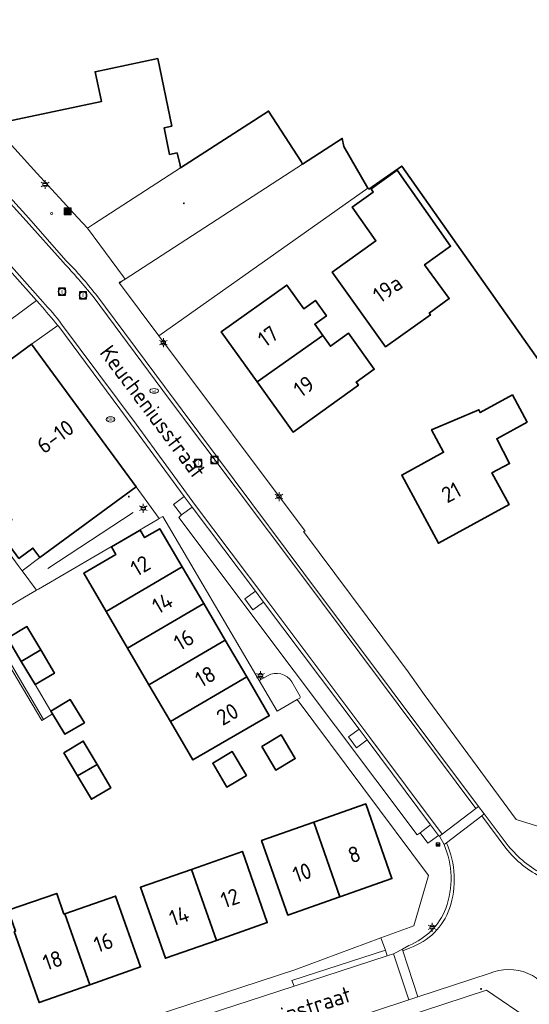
# Model space of a CAD drawing. Header units: metres. Extents: x 140853 to 145288, y 474558 to 480269.
# Tile 364 of 428: x 144543 to 144600, y 478711 to 478822. Entities that reach past the tile are written whole.
import ezdxf
from ezdxf.enums import TextEntityAlignment as Align

# ---------------------------------------------------------------- set-up
doc = ezdxf.new("R2010")
doc.units = ezdxf.units.M
doc.header["$MEASUREMENT"] = 0
for name, color, linetype, lineweight in [('B-WE-GR-BEPLANTING_CULTUUR_VASTE PLANTENVAK-G', 90, 'Continuous', 18), ('B-WE-IE-MEUBILAIR_WEGMEUBILAIR-S', 7, 'Continuous', 18), ('B-WE-IE-TERREINAFSCHEIDING_KUNSTMATIG_HEKWERK-G', 20, 'IE-TERREINAFSCHEIDING-KUNSTMATIG', 18), ('B-WE-KL-ET_LS_OV_LICHTMAST-S', 190, 'Continuous', 18), ('B-WE-KL-GAS_PUT-S', 30, 'Continuous', 18), ('B-WE-KL-WATER_BRANDLEIDING_PUT-S', 150, 'Continuous', 18), ('B-WE-KL-WATER_PUT-S', 170, 'Continuous', 18), ('B-WE-OG-BEBOUWING-G', 7, 'Continuous', 35), ('B-WE-OG-BEBOUWING_HUISNUMMER-T18', 10, 'Continuous', 18), ('B-WE-OG-BEBOUWING_STRAATNAAM-T18', 10, 'Continuous', 18), ('B-WE-OG-TERREIN_ERF-G', 7, 'Continuous', 18), ('B-WE-RI-GWA_RIOOLPUT-S', 30, 'Continuous', 18), ('B-WE-RI-HWA_GOOT_LIJNGOOT-G', 150, 'Continuous', 18), ('B-WE-VH-GOOT-G', 170, 'Continuous', 18), ('B-WE-VH-VERHARDING_OPEN-G', 252, 'Continuous', 18), ('B-WE-VH-VERHARDING_STRAATBAKSTEEN-G', 252, 'Continuous', 18), ('B-WE-VH-VERHARDING_TEGEL-G', 252, 'Continuous', 18), ('B-WE-VW-MARKERING-S', 7, 'Continuous', 18), ('X-XX-XX-ALGEMEEN-G', 7, 'Continuous', 18), ('X-XX-XX-ALGEMEEN-S', 7, 'Continuous', 18)]:
    doc.layers.add(name, color=color, linetype=linetype, lineweight=lineweight)
doc.styles.add('NLCS-ISO', font='txt')
doc.styles.get("Standard").update_dxf_attribs({"font": 'arial.ttf'})
doc.linetypes.add('IE-TERREINAFSCHEIDING-KUNSTMATIG', pattern='A,4,[82,NLCS.shx,S=0.75,R=90,X=0,Y=0],4,-2', length=10)

# ---------------------------------------------------------------- blocks, each defined once
blk = doc.blocks.new('SIE-WEG_AFVALBAK-SO')
at = {"linetype": 'ByBlock', "lineweight": 18}
h = blk.add_hatch(color=0, dxfattribs=at)
h.dxf.hatch_style = 1
h.paths.add_polyline_path([(-1.5, -1.5), (1.5, -1.5), (1.5, 1.5), (-1.5, 1.5)])
at = {"color": 0, "linetype": 'ByBlock', "lineweight": 18}
for points in [[(-2, -2), (2, -2), (2, 2), (-2, 2)], [(-1.5, -1.5), (1.5, -1.5), (1.5, 1.5), (-1.5, 1.5)]]:
    blk.add_lwpolyline(points, close=True, dxfattribs=at)
blk = doc.blocks.new('SIE-WEG_AFVALBAK_TYPE_01')
for radius in [0.25, 0.156]:
    blk.add_circle((0, 0), radius)
blk = doc.blocks.new('B-SIE-WEG_LICHTMAST-SO')
at = {"ltscale": 0.1}
for p, q in [((-1.1, 0.63), (-2.19, 1.27)), ((0, 1.27), (0, 2.53)), ((1.1, 0.63), (2.19, 1.27)), ((-1.1, -0.63), (-2.19, -1.27)), ((0, -1.27), (0, -2.53)), ((1.1, -0.63), (2.19, -1.27))]:
    blk.add_line(p, q, dxfattribs=at)
at = {"flags": 128}
for points in [[(-1.16, 0.5), (1.16, 0.5)], [(-1.16, -0.5), (1.16, -0.5)]]:
    blk.add_lwpolyline(points, dxfattribs=at)
at = {"ltscale": 0.1}
blk.add_circle((0, 0), 1.27, dxfattribs=at)
at = {"style": 'NLCS-ISO'}
blk.add_attdef('TYPE', text='', height=1.8, dxfattribs=at).set_placement((0, 2.53), align=Align.BOTTOM_CENTER)
blk = doc.blocks.new('SIE-WEG_VLAGGENMAST-SO')
blk.add_hatch(color=256).paths.add_polyline_path([(0.2, 0, 1), (-0.2, 0, 1)])
for p, q in [((0.12, 0.16), (0.42, 0.58)), ((0.71, 0.26), (0.81, 0.41))]:
    blk.add_line(p, q)
blk.add_circle((0, 0), 0.2)
for points in [[(0.31, 0.43), (0.35, 0.42), (0.4, 0.42), (0.44, 0.39), (0.48, 0.35), (0.56, 0.32), (0.64, 0.31), (0.69, 0.29), (0.71, 0.26)], [(0.42, 0.58), (0.46, 0.57), (0.51, 0.57), (0.55, 0.54), (0.59, 0.5), (0.66, 0.47), (0.74, 0.46), (0.8, 0.44), (0.81, 0.41)]]:
    blk.add_spline(points, degree=3)
blk = doc.blocks.new('B-SIE-WEG_VERKEERSBORD_PAAL-SO')
blk.add_lwpolyline([(-1, -1), (1, -1), (1, 1), (-1, 1)], close=True)
at = {"flags": 128}
blk.add_lwpolyline([(-1, 1), (0, -1), (1, 1)], close=True, dxfattribs=at)
for radius in [1, 0.171]:
    blk.add_circle((0, 0), radius)
at = {"lineweight": 30, "flags": 104}
blk.add_attdef('bordgegevens', text='', height=1.8, dxfattribs=at).set_placement((2.21, 3.21), align=Align.TOP_LEFT)
blk = doc.blocks.new('SKL-WATERLEIDINGPUT-SO')
at = {"color": 0, "linetype": 'ByBlock', "lineweight": 18}
blk.add_ellipse((0, 0), major_axis=(2.5, 0), ratio=0.54, dxfattribs=at)
at = {"color": 0, "linetype": 'ByBlock', "lineweight": 18, "style": 'NLCS-ISO'}
blk.add_text('wl', height=1.8, dxfattribs=at).set_placement((0, 0), align=Align.MIDDLE_CENTER)
blk = doc.blocks.new('SKL-GAS_PUT-SO')
at = {"color": 0, "linetype": 'ByBlock', "lineweight": 18}
blk.add_ellipse((0, 0), major_axis=(2.5, 0), ratio=0.601255, dxfattribs=at)
at = {"color": 0, "linetype": 'ByBlock', "lineweight": 18, "style": 'NLCS-ISO'}
blk.add_text('gas', height=1.8, dxfattribs=at).set_placement((0.12, 0.3), align=Align.MIDDLE_CENTER)
blk = doc.blocks.new('SRI-PUT_INSPECTIE-SO')
at = {"lineweight": -3, "flags": 128}
blk.add_lwpolyline([(-2, -2), (2, -2), (2, 2), (-2, 2)], close=True, dxfattribs=at)
at = {"lineweight": -3, "ltscale": 1.5}
blk.add_circle((0, 0), 2, dxfattribs=at)
at = {"ltscale": 0.1, "style": 'NLCS-ISO'}
blk.add_text('I', height=2.5, dxfattribs=at).set_placement((0, -0.01), align=Align.MIDDLE_CENTER)
blk = doc.blocks.new('SIE-WEG_STRAATPOT_BRANDKRAAN-SO')
blk.add_ellipse((0, 0), major_axis=(-0.729, 0), ratio=0.685994)
at = {"style": 'NLCS-ISO'}
blk.add_text('BR', height=0.4, dxfattribs=at).set_placement((-0.3, -0.15))

msp = doc.modelspace()

# ---------------------------------------------------------------- linework, layer by layer
at = {"layer": 'B-WE-GR-BEPLANTING_CULTUUR_VASTE PLANTENVAK-G', "ltscale": 0.2, "flags": 128}
msp.add_lwpolyline([(144571.913, 478744.078), (144574.197, 478745.395), (144574.407, 478745.517), (144574.407, 478745.517, 0.5292903), (144574.501, 478745.793), (144574.501, 478745.793), (144573.582, 478747.379), (144573.582, 478747.379, 0.409224), (144570.835, 478748.079), (144570.835, 478748.079), (144569.893, 478747.523), (144571.913, 478744.078)], format="xyb", close=True, dxfattribs=at)
at = {"layer": 'B-WE-IE-TERREINAFSCHEIDING_KUNSTMATIG_HEKWERK-G', "ltscale": 0.2, "flags": 128}
for points in [[(144539.821, 478752.27), (144545.306, 478743.019)], [(144544.558, 478747.071), (144546.333, 478744.087)], [(144545.513, 478743.148), (144546.522, 478743.779)], [(144545.306, 478743.019), (144545.513, 478743.148)]]:
    msp.add_lwpolyline(points, dxfattribs=at)
at = {"layer": 'B-WE-OG-BEBOUWING-G', "ltscale": 0.2, "flags": 128}
msp.add_lwpolyline([(144539.886, 478810.44), (144552.055, 478813.017), (144551.343, 478816.379), (144558.418, 478817.868), (144560.013, 478810.241), (144559.153, 478810.056), (144559.763, 478807.043), (144560.613, 478807.213), (144560.943, 478805.814), (144561.009, 478805.535), (144561.012, 478805.52), (144570.945, 478811.942), (144574.618, 478806.228), (144574.804, 478805.938), (144579.28, 478808.838), (144579.472, 478807.945), (144582.184, 478803.229), (144582.272, 478803.118), (144585.997, 478805.721), (144602.311, 478782.548)], dxfattribs=at)
for points in [[(144589.114, 478789.08), (144591.372, 478790.728), (144588.59, 478794.541), (144591.525, 478796.646), (144585.5, 478805.262), (144582.53, 478803.148), (144582.777, 478802.778), (144580.418, 478801.077), (144583.082, 478797.275), (144578.14, 478793.722), (144584.152, 478785.294), (144589.242, 478788.901), (144589.114, 478789.08)], [(144569.665, 478781.302), (144577.074, 478786.571), (144576.175, 478787.835), (144577.492, 478788.778), (144576.241, 478790.526), (144574.923, 478789.583), (144573.003, 478792.266), (144565.607, 478786.973), (144569.665, 478781.302)], [(144577.074, 478786.571), (144569.665, 478781.302), (144573.724, 478775.631), (144581.101, 478780.93), (144580.85, 478781.279), (144582.897, 478782.736), (144579.997, 478786.809), (144577.944, 478785.348), (144577.074, 478786.571)], [(144542.703, 478761.329), (144544.309, 478762.512), (144545.096, 478761.44), (144555.979, 478769.426), (144544.14, 478785.56), (144533.261, 478777.571), (144534.053, 478776.525), (144532.434, 478775.351), (144534.765, 478772.138), (144536.321, 478773.319), (144541.946, 478765.727), (144540.331, 478764.531), (144542.703, 478761.329)], [(144600.195, 478776.765), (144598.514, 478779.846), (144594.857, 478777.844), (144594.721, 478778.166), (144589.376, 478775.898), (144590.741, 478773.356), (144585.998, 478770.77), (144590.153, 478763.067), (144598.142, 478767.437), (144596.184, 478771.016), (144598.202, 478772.068), (144596.737, 478774.879), (144600.195, 478776.765)], [(144561.189, 478760.378), (144558.654, 478764.703), (144556.938, 478763.697), (144556.432, 478764.56), (144553.18, 478762.653), (144553.685, 478761.791), (144550.053, 478759.662), (144552.585, 478755.336), (144561.189, 478760.378)], [(144552.585, 478755.336), (144555.009, 478751.193), (144563.616, 478756.237), (144561.189, 478760.378), (144552.585, 478755.336)], [(144566.049, 478752.086), (144563.616, 478756.237), (144555.009, 478751.193), (144557.434, 478747.05), (144566.049, 478752.086)], [(144545.191, 478751.001), (144543.633, 478753.632), (144541.43, 478752.328), (144542.994, 478749.7), (144545.191, 478751.001)], [(144566.049, 478752.086), (144557.434, 478747.05), (144559.858, 478742.908), (144568.476, 478747.945), (144566.049, 478752.086)], [(144542.994, 478749.7), (144544.558, 478747.071), (144546.749, 478748.369), (144545.191, 478751.001), (144542.994, 478749.7)], [(144559.858, 478742.908), (144562.408, 478738.551), (144571.04, 478743.57), (144571.035, 478743.578), (144568.476, 478747.945), (144559.858, 478742.908)], [(144546.522, 478743.779), (144547.94, 478741.47), (144550.131, 478742.767), (144548.535, 478745.391), (144546.333, 478744.087), (144546.522, 478743.779)], [(144570.186, 478740.09), (144571.769, 478737.416), (144573.972, 478738.719), (144572.389, 478741.394), (144570.186, 478740.09)], [(144547.798, 478739.376), (144549.362, 478736.748), (144551.559, 478738.049), (144550, 478740.681), (144547.798, 478739.376)], [(144568.45, 478736.793), (144566.849, 478739.494), (144564.642, 478738.187), (144566.243, 478735.485), (144568.45, 478736.793)], [(144551.559, 478738.049), (144549.362, 478736.748), (144550.926, 478734.119), (144553.117, 478735.417), (144551.559, 478738.049)], [(144579.008, 478723.068), (144584.901, 478725.13), (144581.943, 478733.58), (144576.05, 478731.518), (144579.008, 478723.068)], [(144576.05, 478731.518), (144570.158, 478729.455), (144573.116, 478721.005), (144579.008, 478723.068), (144576.05, 478731.518)], [(144562.231, 478726.178), (144565.049, 478718.147), (144570.805, 478720.162), (144567.991, 478728.204), (144562.231, 478726.178)], [(144562.231, 478726.178), (144556.471, 478724.152), (144559.293, 478716.133), (144565.049, 478718.147), (144562.231, 478726.178)], [(144542.211, 478719.153), (144545.017, 478711.108), (144550.75, 478713.127), (144547.936, 478721.158), (144547.827, 478721.12), (144547.009, 478723.463), (144541.533, 478721.554), (144542.353, 478719.202), (144542.211, 478719.153)], [(144547.936, 478721.158), (144550.75, 478713.127), (144556.483, 478715.145), (144553.66, 478723.163), (144547.936, 478721.158)]]:
    msp.add_lwpolyline(points, close=True, dxfattribs=at)
at = {"layer": 'B-WE-OG-TERREIN_ERF-G', "ltscale": 0.2, "flags": 128}
for points in [[(144560.943, 478805.814), (144560.613, 478807.213), (144559.763, 478807.043), (144559.153, 478810.056), (144560.013, 478810.241), (144558.418, 478817.868), (144551.343, 478816.379), (144552.055, 478813.017), (144539.886, 478810.44), (144539.745, 478810.41), (144544.77, 478804.917), (144549.401, 478799.855), (144550.467, 478798.7), (144551.161, 478799.156), (144561.012, 478805.52), (144561.009, 478805.535), (144560.943, 478805.814)], [(144570.945, 478811.942), (144561.012, 478805.52), (144551.161, 478799.156), (144550.467, 478798.7), (144554.551, 478793.203), (144554.745, 478792.942), (144574.804, 478805.938), (144574.618, 478806.228), (144570.945, 478811.942)], [(144579.28, 478808.838), (144574.804, 478805.938), (144554.745, 478792.942), (144554.346, 478792.683), (144554.089, 478792.492), (144558.533, 478786.511), (144582.184, 478803.229), (144579.472, 478807.945), (144579.28, 478808.838)], [(144589.114, 478789.08), (144589.242, 478788.901), (144584.152, 478785.294), (144578.14, 478793.722), (144583.082, 478797.275), (144580.418, 478801.077), (144582.777, 478802.778), (144582.53, 478803.148), (144585.5, 478805.262), (144591.525, 478796.646), (144588.59, 478794.541), (144591.372, 478790.728), (144589.114, 478789.08)], [(144569.665, 478781.302), (144565.607, 478786.973), (144573.003, 478792.266), (144574.923, 478789.583), (144576.241, 478790.526), (144577.492, 478788.778), (144576.175, 478787.835), (144577.074, 478786.571), (144577.944, 478785.348), (144579.997, 478786.809), (144582.897, 478782.736), (144580.85, 478781.279), (144581.101, 478780.93), (144573.724, 478775.631), (144569.665, 478781.302)], [(144600.195, 478776.765), (144596.737, 478774.879), (144598.202, 478772.068), (144596.184, 478771.016), (144598.142, 478767.437), (144590.153, 478763.067), (144585.998, 478770.77), (144590.741, 478773.356), (144589.376, 478775.898), (144594.721, 478778.166), (144594.857, 478777.844), (144598.514, 478779.846), (144600.195, 478776.765)], [(144542.646, 478760.561), (144543.097, 478759.945), (144545.096, 478761.44), (144544.309, 478762.512), (144542.703, 478761.329), (144540.331, 478764.531), (144541.946, 478765.727), (144536.321, 478773.319), (144534.765, 478772.138), (144532.434, 478775.351), (144534.053, 478776.525), (144533.261, 478777.571), (144531.259, 478776.11), (144542.646, 478760.561)], [(144562.408, 478738.551), (144559.858, 478742.908), (144557.434, 478747.05), (144555.009, 478751.193), (144552.585, 478755.336), (144550.053, 478759.662), (144553.685, 478761.791), (144553.18, 478762.653), (144556.432, 478764.56), (144556.938, 478763.697), (144558.654, 478764.703), (144561.189, 478760.378), (144563.616, 478756.237), (144566.049, 478752.086), (144568.476, 478747.945), (144571.035, 478743.578), (144571.04, 478743.57), (144562.408, 478738.551)], [(144573.972, 478738.719), (144571.769, 478737.416), (144570.186, 478740.09), (144572.389, 478741.394), (144573.972, 478738.719)], [(144549.362, 478736.748), (144547.798, 478739.376), (144550, 478740.681), (144551.559, 478738.049), (144553.117, 478735.417), (144550.926, 478734.119), (144549.362, 478736.748)], [(144568.45, 478736.793), (144566.243, 478735.485), (144564.642, 478738.187), (144566.849, 478739.494), (144568.45, 478736.793)], [(144576.05, 478731.518), (144581.943, 478733.58), (144584.901, 478725.13), (144579.008, 478723.068), (144573.116, 478721.005), (144570.158, 478729.455), (144576.05, 478731.518)], [(144565.049, 478718.147), (144559.293, 478716.133), (144556.471, 478724.152), (144562.231, 478726.178), (144567.991, 478728.204), (144570.805, 478720.162), (144565.049, 478718.147)], [(144550.75, 478713.127), (144545.017, 478711.108), (144542.211, 478719.153), (144542.353, 478719.202), (144541.533, 478721.554), (144547.009, 478723.463), (144547.827, 478721.12), (144547.936, 478721.158), (144553.66, 478723.163), (144556.483, 478715.145), (144550.75, 478713.127)]]:
    msp.add_lwpolyline(points, close=True, dxfattribs=at)
for points in [[(144602.311, 478782.548), (144585.997, 478805.721), (144582.272, 478803.118), (144582.184, 478803.229), (144558.533, 478786.511), (144575.071, 478764.429), (144574.917, 478764.387), (144585.626, 478750), (144586.73, 478748.517), (144588.524, 478745.947), (144598.923, 478731.827), (144604.64, 478730.039)], [(144513.731, 478695.131), (144573.911, 478714.836), (144583.65, 478718.423), (144587.355, 478719.788), (144589.04, 478725.469), (144574.197, 478745.395), (144571.913, 478744.078), (144569.893, 478747.523), (144559.003, 478766.093), (144558.598, 478765.856), (144558.362, 478765.718), (144544.95, 478757.88), (144544.712, 478757.74), (144543.379, 478756.956), (144539.916, 478754.92)], [(144541.43, 478752.328), (144543.633, 478753.632), (144545.191, 478751.001), (144546.749, 478748.369), (144544.558, 478747.071), (144546.333, 478744.087), (144548.535, 478745.391), (144550.131, 478742.767), (144547.94, 478741.47), (144546.522, 478743.779), (144545.513, 478743.148), (144540.031, 478752.395)], [(144608.986, 478634.877), (144605.413, 478671.504), (144604.526, 478671.439), (144602.698, 478689.111), (144600.685, 478709.059), (144595.575, 478712.529), (144517.8, 478686.995), (144516.788, 478684.536), (144520.777, 478676.569), (144525.202, 478667.567), (144528.387, 478661.172), (144533.299, 478651.094)]]:
    msp.add_lwpolyline(points, dxfattribs=at)
at = {"layer": 'B-WE-RI-HWA_GOOT_LIJNGOOT-G', "ltscale": 0.2, "flags": 128}
msp.add_lwpolyline([(144546.004, 478760.21), (144555.642, 478766.552)], dxfattribs=at)
at = {"layer": 'B-WE-VH-GOOT-G', "ltscale": 0.2, "flags": 128}
for points in [[(144530.915, 478813.421), (144543.533, 478799.516), (144547.749, 478794.838)], [(144527.921, 478809.782), (144533.245, 478803.863), (144539.521, 478796.995), (144545.416, 478790.378)], [(144551.121, 478790.976), (144559.759, 478779.321), (144574.709, 478759.396), (144594.383, 478733.049)], [(144547.559, 478787.846), (144555.981, 478776.538), (144562.694, 478767.315), (144570.754, 478756.618), (144582.392, 478741.108), (144590.573, 478730.172)], [(144595.075, 478732.251), (144597.771, 478728.565)], [(144586.968, 478717.318), (144586.132, 478716.968)]]:
    msp.add_lwpolyline(points, dxfattribs=at)
for points in [[(144547.749, 478794.838, -0.0113395), (144551.121, 478790.976)], [(144545.416, 478790.378, -0.0305723), (144547.559, 478787.846)], [(144591.062, 478729.182, -0.1907015), (144591.397, 478721.762)], [(144597.771, 478728.565, 0.1162188), (144601.961, 478725.226)], [(144591.397, 478721.762, -0.2288966), (144586.968, 478717.318)]]:
    msp.add_lwpolyline(points, format="xyb", dxfattribs=at)
at = {"layer": 'B-WE-VH-VERHARDING_OPEN-G', "ltscale": 0.2, "flags": 128}
msp.add_lwpolyline([(144573.826, 478712.971), (144584.366, 478716.414), (144584.156, 478717.051), (144573.587, 478713.625), (144573.826, 478712.971)], close=True, dxfattribs=at)
at = {"layer": 'B-WE-VH-VERHARDING_STRAATBAKSTEEN-G', "ltscale": 0.2, "flags": 128}
for points in [[(144526.221, 478823.804, 0.0932777), (144531.162, 478813.801), (144531.162, 478813.801), (144543.842, 478799.829), (144548.045, 478795.051), (144548.045, 478795.051, -0.031122), (144551.407, 478791.213), (144551.407, 478791.213), (144559.181, 478780.777), (144574.94, 478759.662), (144594.695, 478733.292), (144595.312, 478732.459), (144598.05, 478728.845), (144598.05, 478728.845, 0.1023417), (144602.062, 478725.569)], [(144539.176, 478796.681), (144544.721, 478790.516), (144545.109, 478790.084), (144545.109, 478790.084, 0.0095183), (144547.142, 478787.699), (144547.142, 478787.699), (144547.237, 478787.591), (144554.124, 478778.254), (144561.404, 478768.349), (144562.324, 478767.16), (144569.487, 478757.637), (144570.376, 478756.415), (144570.376, 478756.415), (144581.177, 478742.045), (144582.084, 478740.844), (144589.272, 478731.215), (144590.165, 478730.025), (144590.262, 478729.922), (144590.573, 478730.172), (144594.383, 478733.049), (144594.695, 478733.292), (144574.94, 478759.662), (144559.181, 478780.777), (144551.407, 478791.213), (144551.407, 478791.213, 0.031122), (144548.045, 478795.051), (144548.045, 478795.051), (144543.842, 478799.829), (144531.162, 478813.801)], [(144533.261, 478777.571), (144544.14, 478785.56), (144547.142, 478787.699), (144547.142, 478787.699, -0.0095183), (144545.109, 478790.084), (144545.109, 478790.084), (144544.721, 478790.516), (144541.8, 478788.369)], [(144602.062, 478725.569, -0.1023417), (144598.05, 478728.845), (144598.05, 478728.845), (144595.312, 478732.459), (144595.075, 478732.251), (144591.062, 478729.182), (144590.789, 478728.99), (144590.789, 478728.99, -0.1903923), (144590.986, 478721.768), (144590.986, 478721.768, -0.2086123), (144586.813, 478717.581), (144586.813, 478717.581), (144586.081, 478717.161), (144586.132, 478716.968), (144587.836, 478711.759), (144595.89, 478714.399), (144595.89, 478714.399, -0.4370494), (144603.248, 478711.213)], [(144603.248, 478711.213, 0.4370494), (144595.89, 478714.399), (144595.89, 478714.399), (144587.836, 478711.759), (144586.816, 478711.424), (144579.257, 478708.953)]]:
    msp.add_lwpolyline(points, format="xyb", dxfattribs=at)
for points in [[(144604.64, 478730.039), (144598.923, 478731.827), (144588.524, 478745.947), (144586.73, 478748.517), (144585.626, 478750), (144574.917, 478764.387), (144575.071, 478764.429), (144558.533, 478786.511), (144554.089, 478792.492), (144554.346, 478792.683), (144554.745, 478792.942), (144554.551, 478793.203), (144550.467, 478798.7), (144549.401, 478799.855), (144544.77, 478804.917), (144539.745, 478810.41)], [(144539.916, 478754.92), (144543.379, 478756.956), (144544.712, 478757.74), (144543.097, 478759.945), (144542.646, 478760.561)], [(144517.8, 478686.995), (144595.575, 478712.529), (144600.685, 478709.059)]]:
    msp.add_lwpolyline(points, dxfattribs=at)
msp.add_lwpolyline([(144544.14, 478785.56), (144555.979, 478769.426), (144558.598, 478765.856), (144559.003, 478766.093), (144569.893, 478747.523), (144570.835, 478748.079), (144570.835, 478748.079, -0.409224), (144573.582, 478747.379), (144573.582, 478747.379), (144574.501, 478745.793), (144574.501, 478745.793, -0.5292903), (144574.407, 478745.517), (144574.407, 478745.517), (144574.197, 478745.395), (144589.04, 478725.469), (144587.355, 478719.788), (144583.65, 478718.423), (144584.156, 478717.051), (144584.366, 478716.414), (144585.069, 478716.644), (144585.289, 478716.742), (144586.081, 478717.161), (144586.813, 478717.581), (144586.813, 478717.581, 0.2086123), (144590.986, 478721.768), (144590.986, 478721.768, 0.1903923), (144590.789, 478728.99), (144590.789, 478728.99), (144590.262, 478729.922), (144590.165, 478730.025), (144589.272, 478731.215), (144588.086, 478730.325), (144587.736, 478730.093), (144573.841, 478748.58), (144560.794, 478765.984), (144561.092, 478766.258), (144562.324, 478767.16), (144561.404, 478768.349), (144554.124, 478778.254), (144547.237, 478787.591), (144547.142, 478787.699), (144544.14, 478785.56)], format="xyb", close=True, dxfattribs=at)
for points in [[(144543.097, 478759.945), (144544.712, 478757.74), (144544.95, 478757.88), (144558.362, 478765.718), (144558.598, 478765.856), (144555.979, 478769.426), (144545.096, 478761.44), (144543.097, 478759.945)], [(144581.177, 478742.045), (144570.376, 478756.415), (144569.487, 478757.637), (144562.324, 478767.16), (144561.092, 478766.258), (144560.794, 478765.984), (144573.841, 478748.58), (144587.736, 478730.093), (144588.086, 478730.325), (144589.272, 478731.215), (144582.084, 478740.844), (144581.177, 478742.045)], [(144539.916, 478754.92), (144539.367, 478754.597), (144538.871, 478754.352), (144540.031, 478752.395), (144545.513, 478743.148), (144546.522, 478743.779), (144546.333, 478744.087), (144544.558, 478747.071), (144542.994, 478749.7), (144541.43, 478752.328), (144539.916, 478754.92)], [(144591.062, 478729.182), (144595.075, 478732.251), (144595.312, 478732.459), (144594.695, 478733.292), (144594.383, 478733.049), (144590.573, 478730.172), (144590.262, 478729.922), (144590.789, 478728.99), (144591.062, 478729.182)], [(144520.425, 478695.522), (144521.405, 478695.845), (144527.746, 478697.917), (144527.55, 478698.523), (144533.339, 478700.403), (144533.539, 478699.809), (144543.992, 478703.224), (144543.784, 478703.842), (144547.629, 478705.082), (144547.848, 478704.484), (144558.31, 478707.902), (144558.101, 478708.564), (144561.918, 478709.792), (144562.162, 478709.16), (144573.826, 478712.971), (144573.587, 478713.625), (144584.156, 478717.051), (144583.65, 478718.423), (144573.911, 478714.836), (144513.731, 478695.131), (144510.749, 478696.327), (144511.895, 478694.09), (144513.758, 478693.343), (144520.425, 478695.522)], [(144586.816, 478711.424), (144587.836, 478711.759), (144586.132, 478716.968), (144586.081, 478717.161), (144585.289, 478716.742), (144585.069, 478716.644), (144586.816, 478711.424)], [(144521.405, 478695.845), (144523.137, 478690.61), (144530.054, 478692.871), (144533.847, 478694.111), (144538.63, 478695.674), (144544.384, 478697.555), (144551.528, 478699.89), (144561.583, 478703.176), (144572.533, 478706.755), (144579.257, 478708.953), (144586.816, 478711.424), (144585.069, 478716.644), (144584.366, 478716.414), (144573.826, 478712.971), (144562.162, 478709.16), (144558.31, 478707.902), (144547.848, 478704.484), (144543.992, 478703.224), (144533.539, 478699.809), (144527.746, 478697.917), (144521.405, 478695.845)]]:
    msp.add_lwpolyline(points, close=True, dxfattribs=at)
at = {"layer": 'B-WE-VH-VERHARDING_TEGEL-G', "ltscale": 0.2, "flags": 128}
msp.add_lwpolyline([(144541.8, 478788.369), (144544.721, 478790.516), (144539.176, 478796.681)], dxfattribs=at)
at = {"layer": 'X-XX-XX-ALGEMEEN-G', "ltscale": 0.2, "flags": 128}
for points in [[(144561.404, 478768.349), (144560.206, 478767.443), (144561.092, 478766.258), (144562.324, 478767.16), (144561.404, 478768.349)], [(144570.376, 478756.415), (144569.487, 478757.637), (144568.279, 478756.761), (144569.17, 478755.532), (144570.376, 478756.415)], [(144581.177, 478742.045), (144580, 478741.163), (144580.877, 478739.942), (144582.084, 478740.844), (144581.177, 478742.045)], [(144589.272, 478731.215), (144588.086, 478730.325), (144588.97, 478729.144), (144590.165, 478730.025), (144589.272, 478731.215)]]:
    msp.add_lwpolyline(points, close=True, dxfattribs=at)

# ---------------------------------------------------------------- block references
at = {"layer": 'B-WE-IE-MEUBILAIR_WEGMEUBILAIR-S', "xscale": 0.2, "yscale": 0.2, "zscale": 0.2}
for name, p in [('SIE-WEG_AFVALBAK-SO', (144548.256, 478800.588)), ('SIE-WEG_VLAGGENMAST-SO', (144554.09, 478792.509)), ('B-SIE-WEG_VERKEERSBORD_PAAL-SO', (144590.108, 478728.994))]:
    msp.add_blockref(name, p, dxfattribs=at)
at = {"layer": 'B-WE-KL-ET_LS_OV_LICHTMAST-S', "xscale": 0.2, "yscale": 0.2, "zscale": 0.2}
for p in [(144545.696, 478803.632), (144559.058, 478785.74), (144572.135, 478768.343), (144556.791, 478767.021), (144570.04, 478748.092), (144589.443, 478719.635)]:
    msp.add_blockref('B-SIE-WEG_LICHTMAST-SO', p, dxfattribs=at)
at = {"layer": 'B-WE-KL-GAS_PUT-S', "xscale": 0.2, "yscale": 0.2, "zscale": 0.2}
msp.add_blockref('SKL-GAS_PUT-SO', (144553.092, 478777.064), dxfattribs=at)
at = {"layer": 'B-WE-KL-WATER_BRANDLEIDING_PUT-S', "xscale": 0.2, "yscale": 0.2, "zscale": 0.2}
msp.add_blockref('SIE-WEG_STRAATPOT_BRANDKRAAN-SO', (144546.435, 478800.357), dxfattribs=at)
at = {"layer": 'B-WE-KL-WATER_PUT-S', "xscale": 0.2, "yscale": 0.2, "zscale": 0.2}
msp.add_blockref('SKL-WATERLEIDINGPUT-SO', (144558.014, 478780.292), dxfattribs=at)
at = {"layer": 'B-WE-RI-GWA_RIOOLPUT-S', "xscale": 0.2, "yscale": 0.2, "zscale": 0.2}
for p in [(144547.611, 478791.51), (144549.985, 478791.114), (144564.843, 478772.483), (144562.996, 478772.115)]:
    msp.add_blockref('SRI-PUT_INSPECTIE-SO', p, dxfattribs=at)
at = {"layer": 'B-WE-VW-MARKERING-S', "xscale": 0.2, "yscale": 0.2, "zscale": 0.2}
msp.add_blockref('SIE-WEG_AFVALBAK_TYPE_01', (144561.375, 478801.506), dxfattribs=at)
at = {"layer": 'X-XX-XX-ALGEMEEN-S', "xscale": 0.2, "yscale": 0.2, "zscale": 0.2}
for p in [(144555.155, 478768.333), (144594.969, 478712.654)]:
    msp.add_blockref('SIE-WEG_AFVALBAK_TYPE_01', p, dxfattribs=at)

# ---------------------------------------------------------------- texts
at = {"layer": 'B-WE-OG-BEBOUWING_HUISNUMMER-T18', "style": 'NLCS-ISO'}
for s, rotation, p in [('19a', 35.5, (144584.403, 478791.831)), ('17', 35.6, (144570.889, 478786.465)), ('19', 35.6, (144574.947, 478780.794)), ('6-10', 36.3, (144546.835, 478775.127)), ('21', 28.4, (144591.596, 478768.817)), ('12', 30.4, (144556.47, 478760.518)), ('14', 30.4, (144558.951, 478756.285)), ('16', 30.4, (144561.381, 478752.139)), ('18', 30.4, (144563.812, 478747.992)), ('20', 30.4, (144566.307, 478743.735)), ('8', 19.3, (144580.633, 478727.874)), ('10', 19.3, (144574.741, 478725.812)), ('12', 19.3, (144566.605, 478722.93)), ('14', 19.3, (144560.85, 478720.915)), ('16', 19.4, (144552.288, 478717.909)), ('18', 19.4, (144546.555, 478715.89))]:
    msp.add_text(s, height=1.8, rotation=rotation, dxfattribs=at).set_placement(p, align=Align.MIDDLE_CENTER)
at = {"layer": 'B-WE-OG-BEBOUWING_STRAATNAAM-T18', "style": 'NLCS-ISO'}
for s, rotation, p in [('Keucheniusstraat', 306.8, (144557.88, 478777.927)), ('Tuinstraat', 18.1, (144575.074, 478710.483))]:
    msp.add_text(s, height=1.8, rotation=rotation, dxfattribs=at).set_placement(p, align=Align.MIDDLE_CENTER)

doc.saveas('drawing.dxf')
